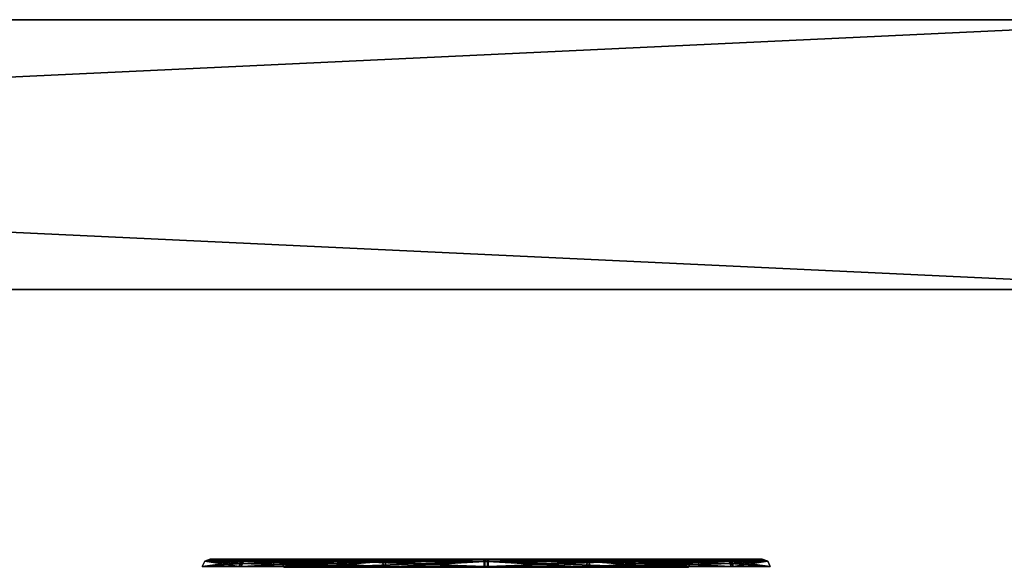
# Model space of a CAD drawing. Header units: millimetres. Extents: x -150 to 150, y -85 to 1149.
# Tile 756 of 1056: x -50.23 to -46.58, y 1014.37 to 1016.4. Entities that reach past the tile are written whole.
import ezdxf

# ---------------------------------------------------------------- set-up
doc = ezdxf.new("R2010")
doc.units = ezdxf.units.MM
doc.header["$LTSCALE"] = 21.359881
for name, color, linetype in [('6053', 7, 'CONTINUOUS'), ('6054', 7, 'CONTINUOUS'), ('6055', 7, 'CONTINUOUS'), ('6056', 7, 'CONTINUOUS'), ('6057', 7, 'CONTINUOUS'), ('6058', 7, 'CONTINUOUS'), ('6059', 7, 'CONTINUOUS'), ('6060', 7, 'CONTINUOUS'), ('6094', 7, 'CONTINUOUS'), ('6095', 7, 'CONTINUOUS'), ('6096', 7, 'CONTINUOUS'), ('6097', 7, 'CONTINUOUS'), ('6098', 7, 'CONTINUOUS'), ('6099', 7, 'CONTINUOUS'), ('6100', 7, 'CONTINUOUS'), ('6101', 7, 'CONTINUOUS'), ('9017', 7, 'CONTINUOUS'), ('9018', 7, 'CONTINUOUS'), ('9019', 7, 'CONTINUOUS')]:
    doc.layers.add(name, color=color, linetype=linetype)

msp = doc.modelspace()

# ---------------------------------------------------------------- linework, layer by layer
at = {"layer": '6053', "linetype": 'CONTINUOUS'}
for points in [[(-49.2588, 1014.3912, 215.9905), (-49.1596, 1014.3912, 216.3705), (-49.25, 1014.37, 215.9905), (-49.2588, 1014.3912, 215.9905)], [(-49.1546, 1014.3912, 215.6118), (-49.2588, 1014.3912, 215.9905), (-49.147, 1014.37, 215.6162), (-49.1546, 1014.3912, 215.6118)], [(-49.147, 1014.37, 215.6162), (-49.2588, 1014.3912, 215.9905), (-49.25, 1014.37, 215.9905), (-49.147, 1014.37, 215.6162)], [(-49.1596, 1014.3912, 216.3705), (-49.154, 1014.3815, 216.3673), (-49.25, 1014.37, 215.9905), (-49.1596, 1014.3912, 216.3705)], [(-48.875, 1014.3912, 215.3359), (-49.1546, 1014.3912, 215.6118), (-48.8707, 1014.37, 215.3435), (-48.875, 1014.3912, 215.3359)], [(-48.8707, 1014.37, 215.3435), (-49.1546, 1014.3912, 215.6118), (-49.147, 1014.37, 215.6162), (-48.8707, 1014.37, 215.3435)], [(-48.4949, 1014.3912, 215.2368), (-48.875, 1014.3912, 215.3359), (-48.495, 1014.37, 215.2456), (-48.4949, 1014.3912, 215.2368)], [(-48.495, 1014.37, 215.2456), (-48.875, 1014.3912, 215.3359), (-48.8707, 1014.37, 215.3435), (-48.495, 1014.37, 215.2456)], [(-48.1207, 1014.37, 215.3485), (-48.4949, 1014.3912, 215.2368), (-48.495, 1014.37, 215.2456), (-48.1207, 1014.37, 215.3485)], [(-48.1162, 1014.3912, 215.341), (-48.4949, 1014.3912, 215.2368), (-48.1207, 1014.37, 215.3485), (-48.1162, 1014.3912, 215.341)], [(-47.848, 1014.37, 215.6249), (-48.1162, 1014.3912, 215.341), (-48.1207, 1014.37, 215.3485), (-47.848, 1014.37, 215.6249)], [(-47.8404, 1014.3912, 215.6205), (-48.1162, 1014.3912, 215.341), (-47.846, 1014.3815, 215.6238), (-47.8404, 1014.3912, 215.6205)], [(-47.846, 1014.3815, 215.6238), (-48.1162, 1014.3912, 215.341), (-47.848, 1014.37, 215.6249), (-47.846, 1014.3815, 215.6238)], [(-49.154, 1014.3815, 216.3673), (-49.152, 1014.37, 216.3662), (-49.25, 1014.37, 215.9905), (-49.154, 1014.3815, 216.3673)]]:
    msp.add_3dface(points, dxfattribs=at)
at = {"layer": '6054', "linetype": 'CONTINUOUS'}
for points in [[(-49.2588, 1014.3912, 215.9905), (-49.1546, 1014.3912, 215.6118), (-49.28, 1014.4, 215.9902), (-49.2588, 1014.3912, 215.9905)], [(-49.1781, 1014.4, 216.381), (-49.2588, 1014.3912, 215.9905), (-49.28, 1014.4, 215.9902), (-49.1781, 1014.4, 216.381)], [(-49.28, 1014.4, 215.9902), (-49.1546, 1014.3912, 215.6118), (-49.1736, 1014.4, 215.6022), (-49.28, 1014.4, 215.9902)], [(-49.2588, 1014.3912, 215.9905), (-49.1781, 1014.4, 216.381), (-49.1681, 1014.3977, 216.3753), (-49.2588, 1014.3912, 215.9905)], [(-49.1596, 1014.3912, 216.3705), (-49.2588, 1014.3912, 215.9905), (-49.1681, 1014.3977, 216.3753), (-49.1596, 1014.3912, 216.3705)], [(-49.1736, 1014.4, 215.6022), (-49.1546, 1014.3912, 215.6118), (-48.8866, 1014.4, 215.3181), (-49.1736, 1014.4, 215.6022)], [(-49.1546, 1014.3912, 215.6118), (-48.875, 1014.3912, 215.3359), (-48.8866, 1014.4, 215.3181), (-49.1546, 1014.3912, 215.6118)], [(-48.8866, 1014.4, 215.3181), (-48.875, 1014.3912, 215.3359), (-48.4969, 1014.4, 215.2155), (-48.8866, 1014.4, 215.3181)], [(-48.875, 1014.3912, 215.3359), (-48.4949, 1014.3912, 215.2368), (-48.4969, 1014.4, 215.2155), (-48.875, 1014.3912, 215.3359)], [(-48.4969, 1014.4, 215.2155), (-48.4949, 1014.3912, 215.2368), (-48.1076, 1014.4, 215.3214), (-48.4969, 1014.4, 215.2155)], [(-48.4949, 1014.3912, 215.2368), (-48.1162, 1014.3912, 215.341), (-48.1076, 1014.4, 215.3214), (-48.4949, 1014.3912, 215.2368)], [(-48.1162, 1014.3912, 215.341), (-47.8404, 1014.3912, 215.6205), (-47.9455, 1014.4, 215.4469), (-48.1162, 1014.3912, 215.341)], [(-48.1076, 1014.4, 215.3214), (-48.1162, 1014.3912, 215.341), (-47.9455, 1014.4, 215.4469), (-48.1076, 1014.4, 215.3214)], [(-47.9455, 1014.4, 215.4469), (-47.8404, 1014.3912, 215.6205), (-47.8319, 1014.3977, 215.6157), (-47.9455, 1014.4, 215.4469)], [(-47.8219, 1014.4, 215.6101), (-47.9455, 1014.4, 215.4469), (-47.8319, 1014.3977, 215.6157), (-47.8219, 1014.4, 215.6101)]]:
    msp.add_3dface(points, dxfattribs=at)
at = {"layer": '6055', "linetype": 'CONTINUOUS'}
for points in [[(-49.154, 1014.3815, 216.3673), (-49.1596, 1014.3912, 216.3705), (-48.8838, 1014.3912, 216.6501), (-49.154, 1014.3815, 216.3673)], [(-49.152, 1014.37, 216.3662), (-49.154, 1014.3815, 216.3673), (-48.8838, 1014.3912, 216.6501), (-49.152, 1014.37, 216.3662)], [(-49.152, 1014.37, 216.3662), (-48.8838, 1014.3912, 216.6501), (-48.8793, 1014.37, 216.6425), (-49.152, 1014.37, 216.3662)], [(-48.8838, 1014.3912, 216.6501), (-48.5051, 1014.3912, 216.7543), (-48.8793, 1014.37, 216.6425), (-48.8838, 1014.3912, 216.6501)], [(-48.8793, 1014.37, 216.6425), (-48.5051, 1014.3912, 216.7543), (-48.505, 1014.37, 216.7455), (-48.8793, 1014.37, 216.6425)], [(-48.5051, 1014.3912, 216.7543), (-48.125, 1014.3912, 216.6552), (-48.505, 1014.37, 216.7455), (-48.5051, 1014.3912, 216.7543)], [(-48.505, 1014.37, 216.7455), (-48.125, 1014.3912, 216.6552), (-48.1293, 1014.37, 216.6475), (-48.505, 1014.37, 216.7455)], [(-48.125, 1014.3912, 216.6552), (-47.8454, 1014.3912, 216.3793), (-48.1293, 1014.37, 216.6475), (-48.125, 1014.3912, 216.6552)], [(-48.1293, 1014.37, 216.6475), (-47.8454, 1014.3912, 216.3793), (-47.853, 1014.37, 216.3749), (-48.1293, 1014.37, 216.6475)], [(-47.8454, 1014.3912, 216.3793), (-47.7412, 1014.3912, 216.0006), (-47.853, 1014.37, 216.3749), (-47.8454, 1014.3912, 216.3793)], [(-47.853, 1014.37, 216.3749), (-47.7412, 1014.3912, 216.0006), (-47.75, 1014.37, 216.0005), (-47.853, 1014.37, 216.3749)], [(-47.8404, 1014.3912, 215.6205), (-47.846, 1014.3815, 215.6238), (-47.75, 1014.37, 216.0005), (-47.8404, 1014.3912, 215.6205)], [(-47.7412, 1014.3912, 216.0006), (-47.8404, 1014.3912, 215.6205), (-47.75, 1014.37, 216.0005), (-47.7412, 1014.3912, 216.0006)], [(-47.846, 1014.3815, 215.6238), (-47.848, 1014.37, 215.6249), (-47.75, 1014.37, 216.0005), (-47.846, 1014.3815, 215.6238)]]:
    msp.add_3dface(points, dxfattribs=at)
at = {"layer": '6056', "linetype": 'CONTINUOUS'}
for points in [[(-49.1681, 1014.3977, 216.3753), (-49.1781, 1014.4, 216.381), (-49.0545, 1014.4, 216.5441), (-49.1681, 1014.3977, 216.3753)], [(-49.1596, 1014.3912, 216.3705), (-49.1681, 1014.3977, 216.3753), (-49.0545, 1014.4, 216.5441), (-49.1596, 1014.3912, 216.3705)], [(-48.8838, 1014.3912, 216.6501), (-49.1596, 1014.3912, 216.3705), (-49.0545, 1014.4, 216.5441), (-48.8838, 1014.3912, 216.6501)], [(-48.8924, 1014.4, 216.6697), (-48.8838, 1014.3912, 216.6501), (-49.0545, 1014.4, 216.5441), (-48.8924, 1014.4, 216.6697)], [(-48.5051, 1014.3912, 216.7543), (-48.8838, 1014.3912, 216.6501), (-48.8924, 1014.4, 216.6697), (-48.5051, 1014.3912, 216.7543)], [(-48.5031, 1014.4, 216.7755), (-48.5051, 1014.3912, 216.7543), (-48.8924, 1014.4, 216.6697), (-48.5031, 1014.4, 216.7755)], [(-48.125, 1014.3912, 216.6552), (-48.5051, 1014.3912, 216.7543), (-48.5031, 1014.4, 216.7755), (-48.125, 1014.3912, 216.6552)], [(-48.1134, 1014.4, 216.673), (-48.125, 1014.3912, 216.6552), (-48.5031, 1014.4, 216.7755), (-48.1134, 1014.4, 216.673)], [(-47.8454, 1014.3912, 216.3793), (-48.125, 1014.3912, 216.6552), (-48.1134, 1014.4, 216.673), (-47.8454, 1014.3912, 216.3793)], [(-47.8264, 1014.4, 216.3888), (-47.8454, 1014.3912, 216.3793), (-48.1134, 1014.4, 216.673), (-47.8264, 1014.4, 216.3888)], [(-47.7412, 1014.3912, 216.0006), (-47.8454, 1014.3912, 216.3793), (-47.72, 1014.4, 216.0009), (-47.7412, 1014.3912, 216.0006)], [(-47.72, 1014.4, 216.0009), (-47.8454, 1014.3912, 216.3793), (-47.8264, 1014.4, 216.3888), (-47.72, 1014.4, 216.0009)], [(-47.8319, 1014.3977, 215.6157), (-47.8404, 1014.3912, 215.6205), (-47.7412, 1014.3912, 216.0006), (-47.8319, 1014.3977, 215.6157)], [(-47.8219, 1014.4, 215.6101), (-47.8319, 1014.3977, 215.6157), (-47.7412, 1014.3912, 216.0006), (-47.8219, 1014.4, 215.6101)], [(-47.8219, 1014.4, 215.6101), (-47.7412, 1014.3912, 216.0006), (-47.72, 1014.4, 216.0009), (-47.8219, 1014.4, 215.6101)]]:
    msp.add_3dface(points, dxfattribs=at)
at = {"layer": '6057', "linetype": 'CONTINUOUS'}
for points in [[(-49.5431, 1014.3923, 215.9886), (-49.3998, 1014.3923, 215.468), (-49.5529, 1014.3733, 215.9885), (-49.5431, 1014.3923, 215.9886)], [(-49.5529, 1014.3733, 215.9885), (-49.3998, 1014.3923, 215.468), (-49.4083, 1014.3733, 215.463), (-49.5529, 1014.3733, 215.9885)], [(-49.4153, 1014.3733, 216.5159), (-49.5431, 1014.3923, 215.9886), (-49.5529, 1014.3733, 215.9885), (-49.4153, 1014.3733, 216.5159)], [(-49.4068, 1014.3923, 216.511), (-49.5431, 1014.3923, 215.9886), (-49.4126, 1014.3837, 216.5143), (-49.4068, 1014.3923, 216.511)], [(-49.4126, 1014.3837, 216.5143), (-49.5431, 1014.3923, 215.9886), (-49.4153, 1014.3733, 216.5159), (-49.4126, 1014.3837, 216.5143)], [(-49.3998, 1014.3923, 215.468), (-49.0155, 1014.3923, 215.0887), (-49.4083, 1014.3733, 215.463), (-49.3998, 1014.3923, 215.468)], [(-49.4083, 1014.3733, 215.463), (-49.0155, 1014.3923, 215.0887), (-49.0203, 1014.3733, 215.0802), (-49.4083, 1014.3733, 215.463)], [(-49.0155, 1014.3923, 215.0887), (-48.493, 1014.3923, 214.9525), (-49.0203, 1014.3733, 215.0802), (-49.0155, 1014.3923, 215.0887)], [(-49.0203, 1014.3733, 215.0802), (-48.493, 1014.3923, 214.9525), (-48.493, 1014.3733, 214.9427), (-49.0203, 1014.3733, 215.0802)], [(-48.493, 1014.3923, 214.9525), (-47.9724, 1014.3923, 215.0957), (-48.493, 1014.3733, 214.9427), (-48.493, 1014.3923, 214.9525)], [(-48.493, 1014.3733, 214.9427), (-47.9724, 1014.3923, 215.0957), (-47.9675, 1014.3733, 215.0872), (-48.493, 1014.3733, 214.9427)], [(-47.9724, 1014.3923, 215.0957), (-47.5932, 1014.3923, 215.48), (-47.9675, 1014.3733, 215.0872), (-47.9724, 1014.3923, 215.0957)], [(-47.5932, 1014.3923, 215.48), (-47.5874, 1014.3837, 215.4767), (-47.9675, 1014.3733, 215.0872), (-47.5932, 1014.3923, 215.48)], [(-47.5874, 1014.3837, 215.4767), (-47.5847, 1014.3733, 215.4752), (-47.9675, 1014.3733, 215.0872), (-47.5874, 1014.3837, 215.4767)]]:
    msp.add_3dface(points, dxfattribs=at)
at = {"layer": '6058', "linetype": 'CONTINUOUS'}
for points in [[(-49.3998, 1014.3923, 215.468), (-49.5431, 1014.3923, 215.9886), (-49.523, 1014.4, 215.9853), (-49.3998, 1014.3923, 215.468)], [(-49.5431, 1014.3923, 215.9886), (-49.4068, 1014.3923, 216.511), (-49.4903, 1014.4, 216.2522), (-49.5431, 1014.3923, 215.9886)], [(-49.523, 1014.4, 215.9853), (-49.5431, 1014.3923, 215.9886), (-49.4903, 1014.4, 216.2522), (-49.523, 1014.4, 215.9853)], [(-49.3812, 1014.4, 215.4757), (-49.3998, 1014.3923, 215.468), (-49.523, 1014.4, 215.9853), (-49.3812, 1014.4, 215.4757)], [(-49.4903, 1014.4, 216.2522), (-49.4068, 1014.3923, 216.511), (-49.3987, 1014.398, 216.5064), (-49.4903, 1014.4, 216.2522)], [(-49.3894, 1014.4, 216.5011), (-49.4903, 1014.4, 216.2522), (-49.3987, 1014.398, 216.5064), (-49.3894, 1014.4, 216.5011)], [(-49.0155, 1014.3923, 215.0887), (-49.3998, 1014.3923, 215.468), (-49.3812, 1014.4, 215.4757), (-49.0155, 1014.3923, 215.0887)], [(-49.0049, 1014.4, 215.1058), (-49.0155, 1014.3923, 215.0887), (-49.3812, 1014.4, 215.4757), (-49.0049, 1014.4, 215.1058)], [(-48.493, 1014.3923, 214.9525), (-49.0155, 1014.3923, 215.0887), (-49.0049, 1014.4, 215.1058), (-48.493, 1014.3923, 214.9525)], [(-48.4929, 1014.4, 214.9725), (-48.493, 1014.3923, 214.9525), (-49.0049, 1014.4, 215.1058), (-48.4929, 1014.4, 214.9725)], [(-47.9724, 1014.3923, 215.0957), (-48.493, 1014.3923, 214.9525), (-47.9831, 1014.4, 215.1126), (-47.9724, 1014.3923, 215.0957)], [(-47.9831, 1014.4, 215.1126), (-48.493, 1014.3923, 214.9525), (-48.4929, 1014.4, 214.9725), (-47.9831, 1014.4, 215.1126)], [(-47.6106, 1014.4, 215.4899), (-47.9724, 1014.3923, 215.0957), (-47.9831, 1014.4, 215.1126), (-47.6106, 1014.4, 215.4899)], [(-47.9724, 1014.3923, 215.0957), (-47.6106, 1014.4, 215.4899), (-47.6013, 1014.398, 215.4846), (-47.9724, 1014.3923, 215.0957)], [(-47.5932, 1014.3923, 215.48), (-47.9724, 1014.3923, 215.0957), (-47.6013, 1014.398, 215.4846), (-47.5932, 1014.3923, 215.48)]]:
    msp.add_3dface(points, dxfattribs=at)
at = {"layer": '6059', "linetype": 'CONTINUOUS'}
for points in [[(-49.4068, 1014.3923, 216.511), (-49.4126, 1014.3837, 216.5143), (-49.0325, 1014.3733, 216.9038), (-49.4068, 1014.3923, 216.511)], [(-49.0276, 1014.3923, 216.8954), (-49.4068, 1014.3923, 216.511), (-49.0325, 1014.3733, 216.9038), (-49.0276, 1014.3923, 216.8954)], [(-48.507, 1014.3733, 217.0484), (-49.0276, 1014.3923, 216.8954), (-49.0325, 1014.3733, 216.9038), (-48.507, 1014.3733, 217.0484)], [(-48.507, 1014.3923, 217.0386), (-49.0276, 1014.3923, 216.8954), (-48.507, 1014.3733, 217.0484), (-48.507, 1014.3923, 217.0386)], [(-47.9845, 1014.3923, 216.9023), (-48.507, 1014.3923, 217.0386), (-47.9797, 1014.3733, 216.9109), (-47.9845, 1014.3923, 216.9023)], [(-47.9797, 1014.3733, 216.9109), (-48.507, 1014.3923, 217.0386), (-48.507, 1014.3733, 217.0484), (-47.9797, 1014.3733, 216.9109)], [(-47.6002, 1014.3923, 216.5231), (-47.9845, 1014.3923, 216.9023), (-47.5917, 1014.3733, 216.5281), (-47.6002, 1014.3923, 216.5231)], [(-47.5917, 1014.3733, 216.5281), (-47.9845, 1014.3923, 216.9023), (-47.9797, 1014.3733, 216.9109), (-47.5917, 1014.3733, 216.5281)], [(-47.4569, 1014.3923, 216.0025), (-47.6002, 1014.3923, 216.5231), (-47.4471, 1014.3733, 216.0026), (-47.4569, 1014.3923, 216.0025)], [(-47.4471, 1014.3733, 216.0026), (-47.6002, 1014.3923, 216.5231), (-47.5917, 1014.3733, 216.5281), (-47.4471, 1014.3733, 216.0026)], [(-47.5874, 1014.3837, 215.4767), (-47.5932, 1014.3923, 215.48), (-47.4569, 1014.3923, 216.0025), (-47.5874, 1014.3837, 215.4767)], [(-47.5847, 1014.3733, 215.4752), (-47.5874, 1014.3837, 215.4767), (-47.4569, 1014.3923, 216.0025), (-47.5847, 1014.3733, 215.4752)], [(-47.5847, 1014.3733, 215.4752), (-47.4569, 1014.3923, 216.0025), (-47.4471, 1014.3733, 216.0026), (-47.5847, 1014.3733, 215.4752)], [(-49.4126, 1014.3837, 216.5143), (-49.4153, 1014.3733, 216.5159), (-49.0325, 1014.3733, 216.9038), (-49.4126, 1014.3837, 216.5143)]]:
    msp.add_3dface(points, dxfattribs=at)
at = {"layer": '6060', "linetype": 'CONTINUOUS'}
for points in [[(-49.3987, 1014.398, 216.5064), (-49.4068, 1014.3923, 216.511), (-49.0276, 1014.3923, 216.8954), (-49.3987, 1014.398, 216.5064)], [(-49.3894, 1014.4, 216.5011), (-49.3987, 1014.398, 216.5064), (-49.0276, 1014.3923, 216.8954), (-49.3894, 1014.4, 216.5011)], [(-49.3894, 1014.4, 216.5011), (-49.0276, 1014.3923, 216.8954), (-49.0169, 1014.4, 216.8784), (-49.3894, 1014.4, 216.5011)], [(-49.0276, 1014.3923, 216.8954), (-48.507, 1014.3923, 217.0386), (-49.0169, 1014.4, 216.8784), (-49.0276, 1014.3923, 216.8954)], [(-49.0169, 1014.4, 216.8784), (-48.507, 1014.3923, 217.0386), (-48.5071, 1014.4, 217.0186), (-49.0169, 1014.4, 216.8784)], [(-48.5071, 1014.4, 217.0186), (-48.507, 1014.3923, 217.0386), (-47.9951, 1014.4, 216.8853), (-48.5071, 1014.4, 217.0186)], [(-48.507, 1014.3923, 217.0386), (-47.9845, 1014.3923, 216.9023), (-47.9951, 1014.4, 216.8853), (-48.507, 1014.3923, 217.0386)], [(-47.9951, 1014.4, 216.8853), (-47.9845, 1014.3923, 216.9023), (-47.6188, 1014.4, 216.5153), (-47.9951, 1014.4, 216.8853)], [(-47.9845, 1014.3923, 216.9023), (-47.6002, 1014.3923, 216.5231), (-47.6188, 1014.4, 216.5153), (-47.9845, 1014.3923, 216.9023)], [(-47.6188, 1014.4, 216.5153), (-47.6002, 1014.3923, 216.5231), (-47.477, 1014.4, 216.0057), (-47.6188, 1014.4, 216.5153)], [(-47.6013, 1014.398, 215.4846), (-47.6106, 1014.4, 215.4899), (-47.5097, 1014.4, 215.7388), (-47.6013, 1014.398, 215.4846)], [(-47.5932, 1014.3923, 215.48), (-47.6013, 1014.398, 215.4846), (-47.5097, 1014.4, 215.7388), (-47.5932, 1014.3923, 215.48)], [(-47.6002, 1014.3923, 216.5231), (-47.4569, 1014.3923, 216.0025), (-47.477, 1014.4, 216.0057), (-47.6002, 1014.3923, 216.5231)], [(-47.4569, 1014.3923, 216.0025), (-47.5932, 1014.3923, 215.48), (-47.5097, 1014.4, 215.7388), (-47.4569, 1014.3923, 216.0025)], [(-47.477, 1014.4, 216.0057), (-47.4569, 1014.3923, 216.0025), (-47.5097, 1014.4, 215.7388), (-47.477, 1014.4, 216.0057)]]:
    msp.add_3dface(points, dxfattribs=at)
at = {"layer": '6094', "linetype": 'CONTINUOUS'}
for points in [[(-49.2588, 1014.3912, 383.9994), (-49.1596, 1014.3912, 384.3795), (-49.25, 1014.37, 383.9995), (-49.2588, 1014.3912, 383.9994)], [(-49.1546, 1014.3912, 383.6207), (-49.2588, 1014.3912, 383.9994), (-49.149, 1014.3815, 383.624), (-49.1546, 1014.3912, 383.6207)], [(-49.149, 1014.3815, 383.624), (-49.2588, 1014.3912, 383.9994), (-49.147, 1014.37, 383.6251), (-49.149, 1014.3815, 383.624)], [(-49.147, 1014.37, 383.6251), (-49.2588, 1014.3912, 383.9994), (-49.25, 1014.37, 383.9995), (-49.147, 1014.37, 383.6251)], [(-49.25, 1014.37, 383.9995), (-49.1596, 1014.3912, 384.3795), (-49.152, 1014.37, 384.3751), (-49.25, 1014.37, 383.9995)], [(-49.1596, 1014.3912, 384.3795), (-48.8838, 1014.3912, 384.659), (-49.152, 1014.37, 384.3751), (-49.1596, 1014.3912, 384.3795)], [(-49.152, 1014.37, 384.3751), (-48.8838, 1014.3912, 384.659), (-48.8793, 1014.37, 384.6515), (-49.152, 1014.37, 384.3751)], [(-48.8838, 1014.3912, 384.659), (-48.5051, 1014.3912, 384.7632), (-48.8793, 1014.37, 384.6515), (-48.8838, 1014.3912, 384.659)], [(-48.8793, 1014.37, 384.6515), (-48.5051, 1014.3912, 384.7632), (-48.505, 1014.37, 384.7544), (-48.8793, 1014.37, 384.6515)], [(-48.5051, 1014.3912, 384.7632), (-48.125, 1014.3912, 384.6641), (-48.505, 1014.37, 384.7544), (-48.5051, 1014.3912, 384.7632)], [(-48.505, 1014.37, 384.7544), (-48.125, 1014.3912, 384.6641), (-48.1293, 1014.37, 384.6565), (-48.505, 1014.37, 384.7544)], [(-47.8454, 1014.3912, 384.3882), (-47.851, 1014.3815, 384.385), (-48.1293, 1014.37, 384.6565), (-47.8454, 1014.3912, 384.3882)], [(-48.125, 1014.3912, 384.6641), (-47.8454, 1014.3912, 384.3882), (-48.1293, 1014.37, 384.6565), (-48.125, 1014.3912, 384.6641)], [(-47.851, 1014.3815, 384.385), (-47.853, 1014.37, 384.3838), (-48.1293, 1014.37, 384.6565), (-47.851, 1014.3815, 384.385)]]:
    msp.add_3dface(points, dxfattribs=at)
at = {"layer": '6095', "linetype": 'CONTINUOUS'}
for points in [[(-49.1596, 1014.3912, 384.3795), (-49.2588, 1014.3912, 383.9994), (-49.28, 1014.4, 384.0017), (-49.1596, 1014.3912, 384.3795)], [(-49.1771, 1014.4, 384.3917), (-49.1596, 1014.3912, 384.3795), (-49.28, 1014.4, 384.0017), (-49.1771, 1014.4, 384.3917)], [(-49.28, 1014.4, 384.0017), (-49.2588, 1014.3912, 383.9994), (-49.2523, 1014.4, 383.7986), (-49.28, 1014.4, 384.0017)], [(-49.2588, 1014.3912, 383.9994), (-49.1546, 1014.3912, 383.6207), (-49.2523, 1014.4, 383.7986), (-49.2588, 1014.3912, 383.9994)], [(-49.2523, 1014.4, 383.7986), (-49.1546, 1014.3912, 383.6207), (-49.163, 1014.3977, 383.6158), (-49.2523, 1014.4, 383.7986)], [(-49.1729, 1014.4, 383.61), (-49.2523, 1014.4, 383.7986), (-49.163, 1014.3977, 383.6158), (-49.1729, 1014.4, 383.61)], [(-48.8838, 1014.3912, 384.659), (-49.1596, 1014.3912, 384.3795), (-49.1771, 1014.4, 384.3917), (-48.8838, 1014.3912, 384.659)], [(-48.8934, 1014.4, 384.678), (-48.8838, 1014.3912, 384.659), (-49.1771, 1014.4, 384.3917), (-48.8934, 1014.4, 384.678)], [(-48.5051, 1014.3912, 384.7632), (-48.8838, 1014.3912, 384.659), (-48.8934, 1014.4, 384.678), (-48.5051, 1014.3912, 384.7632)], [(-48.5038, 1014.4, 384.7845), (-48.5051, 1014.3912, 384.7632), (-48.8934, 1014.4, 384.678), (-48.5038, 1014.4, 384.7845)], [(-48.125, 1014.3912, 384.6641), (-48.5051, 1014.3912, 384.7632), (-48.1147, 1014.4, 384.6826), (-48.125, 1014.3912, 384.6641)], [(-48.1147, 1014.4, 384.6826), (-48.5051, 1014.3912, 384.7632), (-48.5038, 1014.4, 384.7845), (-48.1147, 1014.4, 384.6826)], [(-47.8271, 1014.4, 384.399), (-48.125, 1014.3912, 384.6641), (-48.1147, 1014.4, 384.6826), (-47.8271, 1014.4, 384.399)], [(-48.125, 1014.3912, 384.6641), (-47.8271, 1014.4, 384.399), (-47.837, 1014.3977, 384.3932), (-48.125, 1014.3912, 384.6641)], [(-47.8454, 1014.3912, 384.3882), (-48.125, 1014.3912, 384.6641), (-47.837, 1014.3977, 384.3932), (-47.8454, 1014.3912, 384.3882)]]:
    msp.add_3dface(points, dxfattribs=at)
at = {"layer": '6096', "linetype": 'CONTINUOUS'}
for points in [[(-49.1546, 1014.3912, 383.6207), (-49.149, 1014.3815, 383.624), (-48.8707, 1014.37, 383.3525), (-49.1546, 1014.3912, 383.6207)], [(-48.875, 1014.3912, 383.3448), (-49.1546, 1014.3912, 383.6207), (-48.8707, 1014.37, 383.3525), (-48.875, 1014.3912, 383.3448)], [(-48.4949, 1014.3912, 383.2457), (-48.875, 1014.3912, 383.3448), (-48.495, 1014.37, 383.2545), (-48.4949, 1014.3912, 383.2457)], [(-48.495, 1014.37, 383.2545), (-48.875, 1014.3912, 383.3448), (-48.8707, 1014.37, 383.3525), (-48.495, 1014.37, 383.2545)], [(-48.1207, 1014.37, 383.3575), (-48.4949, 1014.3912, 383.2457), (-48.495, 1014.37, 383.2545), (-48.1207, 1014.37, 383.3575)], [(-48.1162, 1014.3912, 383.3499), (-48.4949, 1014.3912, 383.2457), (-48.1207, 1014.37, 383.3575), (-48.1162, 1014.3912, 383.3499)], [(-47.848, 1014.37, 383.6338), (-48.1162, 1014.3912, 383.3499), (-48.1207, 1014.37, 383.3575), (-47.848, 1014.37, 383.6338)], [(-47.8404, 1014.3912, 383.6295), (-48.1162, 1014.3912, 383.3499), (-47.848, 1014.37, 383.6338), (-47.8404, 1014.3912, 383.6295)], [(-47.853, 1014.37, 384.3838), (-47.851, 1014.3815, 384.385), (-47.7412, 1014.3912, 384.0095), (-47.853, 1014.37, 384.3838)], [(-47.853, 1014.37, 384.3838), (-47.7412, 1014.3912, 384.0095), (-47.75, 1014.37, 384.0095), (-47.853, 1014.37, 384.3838)], [(-47.851, 1014.3815, 384.385), (-47.8454, 1014.3912, 384.3882), (-47.7412, 1014.3912, 384.0095), (-47.851, 1014.3815, 384.385)], [(-47.75, 1014.37, 384.0095), (-47.8404, 1014.3912, 383.6295), (-47.848, 1014.37, 383.6338), (-47.75, 1014.37, 384.0095)], [(-47.7412, 1014.3912, 384.0095), (-47.8404, 1014.3912, 383.6295), (-47.75, 1014.37, 384.0095), (-47.7412, 1014.3912, 384.0095)], [(-49.149, 1014.3815, 383.624), (-49.147, 1014.37, 383.6251), (-48.8707, 1014.37, 383.3525), (-49.149, 1014.3815, 383.624)]]:
    msp.add_3dface(points, dxfattribs=at)
at = {"layer": '6097', "linetype": 'CONTINUOUS'}
for points in [[(-49.1729, 1014.4, 383.61), (-49.163, 1014.3977, 383.6158), (-48.875, 1014.3912, 383.3448), (-49.1729, 1014.4, 383.61)], [(-49.1729, 1014.4, 383.61), (-48.875, 1014.3912, 383.3448), (-48.8853, 1014.4, 383.3263), (-49.1729, 1014.4, 383.61)], [(-49.163, 1014.3977, 383.6158), (-49.1546, 1014.3912, 383.6207), (-48.875, 1014.3912, 383.3448), (-49.163, 1014.3977, 383.6158)], [(-48.875, 1014.3912, 383.3448), (-48.4949, 1014.3912, 383.2457), (-48.8853, 1014.4, 383.3263), (-48.875, 1014.3912, 383.3448)], [(-48.8853, 1014.4, 383.3263), (-48.4949, 1014.3912, 383.2457), (-48.4962, 1014.4, 383.2245), (-48.8853, 1014.4, 383.3263)], [(-48.4962, 1014.4, 383.2245), (-48.4949, 1014.3912, 383.2457), (-48.1066, 1014.4, 383.3309), (-48.4962, 1014.4, 383.2245)], [(-48.4949, 1014.3912, 383.2457), (-48.1162, 1014.3912, 383.3499), (-48.1066, 1014.4, 383.3309), (-48.4949, 1014.3912, 383.2457)], [(-48.1162, 1014.3912, 383.3499), (-47.8404, 1014.3912, 383.6295), (-47.8229, 1014.4, 383.6172), (-48.1162, 1014.3912, 383.3499)], [(-48.1066, 1014.4, 383.3309), (-48.1162, 1014.3912, 383.3499), (-47.8229, 1014.4, 383.6172), (-48.1066, 1014.4, 383.3309)], [(-47.8454, 1014.3912, 384.3882), (-47.837, 1014.3977, 384.3932), (-47.7477, 1014.4, 384.2104), (-47.8454, 1014.3912, 384.3882)], [(-47.7412, 1014.3912, 384.0095), (-47.8454, 1014.3912, 384.3882), (-47.7477, 1014.4, 384.2104), (-47.7412, 1014.3912, 384.0095)], [(-47.8404, 1014.3912, 383.6295), (-47.7412, 1014.3912, 384.0095), (-47.72, 1014.4, 384.0072), (-47.8404, 1014.3912, 383.6295)], [(-47.8229, 1014.4, 383.6172), (-47.8404, 1014.3912, 383.6295), (-47.72, 1014.4, 384.0072), (-47.8229, 1014.4, 383.6172)], [(-47.837, 1014.3977, 384.3932), (-47.8271, 1014.4, 384.399), (-47.7477, 1014.4, 384.2104), (-47.837, 1014.3977, 384.3932)], [(-47.72, 1014.4, 384.0072), (-47.7412, 1014.3912, 384.0095), (-47.7477, 1014.4, 384.2104), (-47.72, 1014.4, 384.0072)]]:
    msp.add_3dface(points, dxfattribs=at)
at = {"layer": '6098', "linetype": 'CONTINUOUS'}
for points in [[(-49.3998, 1014.3923, 383.4769), (-49.4056, 1014.3837, 383.4735), (-49.5529, 1014.3733, 383.9974), (-49.3998, 1014.3923, 383.4769)], [(-49.5431, 1014.3923, 383.9975), (-49.3998, 1014.3923, 383.4769), (-49.5529, 1014.3733, 383.9974), (-49.5431, 1014.3923, 383.9975)], [(-49.4153, 1014.3733, 384.5248), (-49.5431, 1014.3923, 383.9975), (-49.5529, 1014.3733, 383.9974), (-49.4153, 1014.3733, 384.5248)], [(-49.4068, 1014.3923, 384.52), (-49.5431, 1014.3923, 383.9975), (-49.4153, 1014.3733, 384.5248), (-49.4068, 1014.3923, 384.52)], [(-49.0325, 1014.3733, 384.9128), (-49.4068, 1014.3923, 384.52), (-49.4153, 1014.3733, 384.5248), (-49.0325, 1014.3733, 384.9128)], [(-49.0276, 1014.3923, 384.9043), (-49.4068, 1014.3923, 384.52), (-49.0325, 1014.3733, 384.9128), (-49.0276, 1014.3923, 384.9043)], [(-48.507, 1014.3733, 385.0573), (-49.0276, 1014.3923, 384.9043), (-49.0325, 1014.3733, 384.9128), (-48.507, 1014.3733, 385.0573)], [(-48.507, 1014.3923, 385.0475), (-49.0276, 1014.3923, 384.9043), (-48.507, 1014.3733, 385.0573), (-48.507, 1014.3923, 385.0475)], [(-47.9845, 1014.3923, 384.9113), (-48.507, 1014.3923, 385.0475), (-47.9797, 1014.3733, 384.9198), (-47.9845, 1014.3923, 384.9113)], [(-47.9797, 1014.3733, 384.9198), (-48.507, 1014.3923, 385.0475), (-48.507, 1014.3733, 385.0573), (-47.9797, 1014.3733, 384.9198)], [(-47.6002, 1014.3923, 384.532), (-47.9845, 1014.3923, 384.9113), (-47.5944, 1014.3837, 384.5354), (-47.6002, 1014.3923, 384.532)], [(-47.5944, 1014.3837, 384.5354), (-47.9845, 1014.3923, 384.9113), (-47.5917, 1014.3733, 384.537), (-47.5944, 1014.3837, 384.5354)], [(-47.5917, 1014.3733, 384.537), (-47.9845, 1014.3923, 384.9113), (-47.9797, 1014.3733, 384.9198), (-47.5917, 1014.3733, 384.537)], [(-49.4056, 1014.3837, 383.4735), (-49.4083, 1014.3733, 383.4719), (-49.5529, 1014.3733, 383.9974), (-49.4056, 1014.3837, 383.4735)]]:
    msp.add_3dface(points, dxfattribs=at)
at = {"layer": '6099', "linetype": 'CONTINUOUS'}
for points in [[(-49.5431, 1014.3923, 383.9975), (-49.4068, 1014.3923, 384.52), (-49.523, 1014.4, 383.9983), (-49.5431, 1014.3923, 383.9975)], [(-49.3826, 1014.4, 383.487), (-49.5431, 1014.3923, 383.9975), (-49.523, 1014.4, 383.9983), (-49.3826, 1014.4, 383.487)], [(-49.5431, 1014.3923, 383.9975), (-49.3826, 1014.4, 383.487), (-49.3918, 1014.398, 383.4816), (-49.5431, 1014.3923, 383.9975)], [(-49.3998, 1014.3923, 383.4769), (-49.5431, 1014.3923, 383.9975), (-49.3918, 1014.398, 383.4816), (-49.3998, 1014.3923, 383.4769)], [(-49.523, 1014.4, 383.9983), (-49.4068, 1014.3923, 384.52), (-49.3895, 1014.4, 384.5099), (-49.523, 1014.4, 383.9983)], [(-49.4068, 1014.3923, 384.52), (-49.0276, 1014.3923, 384.9043), (-49.0181, 1014.4, 384.8866), (-49.4068, 1014.3923, 384.52)], [(-49.3895, 1014.4, 384.5099), (-49.4068, 1014.3923, 384.52), (-49.0181, 1014.4, 384.8866), (-49.3895, 1014.4, 384.5099)], [(-49.0276, 1014.3923, 384.9043), (-48.507, 1014.3923, 385.0475), (-48.5096, 1014.4, 385.0275), (-49.0276, 1014.3923, 384.9043)], [(-49.0181, 1014.4, 384.8866), (-49.0276, 1014.3923, 384.9043), (-48.5096, 1014.4, 385.0275), (-49.0181, 1014.4, 384.8866)], [(-48.5096, 1014.4, 385.0275), (-48.507, 1014.3923, 385.0475), (-47.9973, 1014.4, 384.8955), (-48.5096, 1014.4, 385.0275)], [(-48.507, 1014.3923, 385.0475), (-47.9845, 1014.3923, 384.9113), (-47.9973, 1014.4, 384.8955), (-48.507, 1014.3923, 385.0475)], [(-47.9973, 1014.4, 384.8955), (-47.9845, 1014.3923, 384.9113), (-47.7825, 1014.4, 384.7338), (-47.9973, 1014.4, 384.8955)], [(-47.9845, 1014.3923, 384.9113), (-47.6002, 1014.3923, 384.532), (-47.7825, 1014.4, 384.7338), (-47.9845, 1014.3923, 384.9113)], [(-47.7825, 1014.4, 384.7338), (-47.6002, 1014.3923, 384.532), (-47.6082, 1014.398, 384.5273), (-47.7825, 1014.4, 384.7338)], [(-47.6174, 1014.4, 384.5219), (-47.7825, 1014.4, 384.7338), (-47.6082, 1014.398, 384.5273), (-47.6174, 1014.4, 384.5219)]]:
    msp.add_3dface(points, dxfattribs=at)
at = {"layer": '6100', "linetype": 'CONTINUOUS'}
for points in [[(-49.4083, 1014.3733, 383.4719), (-49.4056, 1014.3837, 383.4735), (-49.0155, 1014.3923, 383.0977), (-49.4083, 1014.3733, 383.4719)], [(-49.4083, 1014.3733, 383.4719), (-49.0155, 1014.3923, 383.0977), (-49.0203, 1014.3733, 383.0891), (-49.4083, 1014.3733, 383.4719)], [(-49.4056, 1014.3837, 383.4735), (-49.3998, 1014.3923, 383.4769), (-49.0155, 1014.3923, 383.0977), (-49.4056, 1014.3837, 383.4735)], [(-49.0155, 1014.3923, 383.0977), (-48.493, 1014.3923, 382.9614), (-49.0203, 1014.3733, 383.0891), (-49.0155, 1014.3923, 383.0977)], [(-49.0203, 1014.3733, 383.0891), (-48.493, 1014.3923, 382.9614), (-48.493, 1014.3733, 382.9516), (-49.0203, 1014.3733, 383.0891)], [(-48.493, 1014.3923, 382.9614), (-47.9724, 1014.3923, 383.1046), (-48.493, 1014.3733, 382.9516), (-48.493, 1014.3923, 382.9614)], [(-48.493, 1014.3733, 382.9516), (-47.9724, 1014.3923, 383.1046), (-47.9675, 1014.3733, 383.0962), (-48.493, 1014.3733, 382.9516)], [(-47.9724, 1014.3923, 383.1046), (-47.5932, 1014.3923, 383.489), (-47.9675, 1014.3733, 383.0962), (-47.9724, 1014.3923, 383.1046)], [(-47.9675, 1014.3733, 383.0962), (-47.5932, 1014.3923, 383.489), (-47.5847, 1014.3733, 383.4841), (-47.9675, 1014.3733, 383.0962)], [(-47.6002, 1014.3923, 384.532), (-47.5944, 1014.3837, 384.5354), (-47.4471, 1014.3733, 384.0115), (-47.6002, 1014.3923, 384.532)], [(-47.4569, 1014.3923, 384.0114), (-47.6002, 1014.3923, 384.532), (-47.4471, 1014.3733, 384.0115), (-47.4569, 1014.3923, 384.0114)], [(-47.5932, 1014.3923, 383.489), (-47.4569, 1014.3923, 384.0114), (-47.5847, 1014.3733, 383.4841), (-47.5932, 1014.3923, 383.489)], [(-47.5847, 1014.3733, 383.4841), (-47.4569, 1014.3923, 384.0114), (-47.4471, 1014.3733, 384.0115), (-47.5847, 1014.3733, 383.4841)], [(-47.5944, 1014.3837, 384.5354), (-47.5917, 1014.3733, 384.537), (-47.4471, 1014.3733, 384.0115), (-47.5944, 1014.3837, 384.5354)]]:
    msp.add_3dface(points, dxfattribs=at)
at = {"layer": '6101', "linetype": 'CONTINUOUS'}
for points in [[(-49.3998, 1014.3923, 383.4769), (-49.3918, 1014.398, 383.4816), (-49.2175, 1014.4, 383.2752), (-49.3998, 1014.3923, 383.4769)], [(-49.0155, 1014.3923, 383.0977), (-49.3998, 1014.3923, 383.4769), (-49.2175, 1014.4, 383.2752), (-49.0155, 1014.3923, 383.0977)], [(-49.3918, 1014.398, 383.4816), (-49.3826, 1014.4, 383.487), (-49.2175, 1014.4, 383.2752), (-49.3918, 1014.398, 383.4816)], [(-49.0027, 1014.4, 383.1134), (-49.0155, 1014.3923, 383.0977), (-49.2175, 1014.4, 383.2752), (-49.0027, 1014.4, 383.1134)], [(-48.493, 1014.3923, 382.9614), (-49.0155, 1014.3923, 383.0977), (-49.0027, 1014.4, 383.1134), (-48.493, 1014.3923, 382.9614)], [(-48.4904, 1014.4, 382.9814), (-48.493, 1014.3923, 382.9614), (-49.0027, 1014.4, 383.1134), (-48.4904, 1014.4, 382.9814)], [(-47.9724, 1014.3923, 383.1046), (-48.493, 1014.3923, 382.9614), (-48.4904, 1014.4, 382.9814), (-47.9724, 1014.3923, 383.1046)], [(-47.9819, 1014.4, 383.1223), (-47.9724, 1014.3923, 383.1046), (-48.4904, 1014.4, 382.9814), (-47.9819, 1014.4, 383.1223)], [(-47.5932, 1014.3923, 383.489), (-47.9724, 1014.3923, 383.1046), (-47.9819, 1014.4, 383.1223), (-47.5932, 1014.3923, 383.489)], [(-47.6105, 1014.4, 383.4991), (-47.5932, 1014.3923, 383.489), (-47.9819, 1014.4, 383.1223), (-47.6105, 1014.4, 383.4991)], [(-47.6174, 1014.4, 384.5219), (-47.6082, 1014.398, 384.5273), (-47.4569, 1014.3923, 384.0114), (-47.6174, 1014.4, 384.5219)], [(-47.6174, 1014.4, 384.5219), (-47.4569, 1014.3923, 384.0114), (-47.477, 1014.4, 384.0106), (-47.6174, 1014.4, 384.5219)], [(-47.477, 1014.4, 384.0106), (-47.5932, 1014.3923, 383.489), (-47.6105, 1014.4, 383.4991), (-47.477, 1014.4, 384.0106)], [(-47.6082, 1014.398, 384.5273), (-47.6002, 1014.3923, 384.532), (-47.4569, 1014.3923, 384.0114), (-47.6082, 1014.398, 384.5273)], [(-47.4569, 1014.3923, 384.0114), (-47.5932, 1014.3923, 383.489), (-47.477, 1014.4, 384.0106), (-47.4569, 1014.3923, 384.0114)]]:
    msp.add_3dface(points, dxfattribs=at)
at = {"layer": '9017', "color": 7, "linetype": 'CONTINUOUS', "true_color": 0x0080c0}
for points in [[(-147.3375, 1016.4, 288.3331), (-147.8, 1016.4, 300), (147.3388, 1016.4, 288.3564), (-147.3375, 1016.4, 288.3331)], [(147.3388, 1016.4, 288.3564), (-147.8, 1016.4, 300), (147.8, 1016.4, 300), (147.3388, 1016.4, 288.3564)], [(147.8, 1016.4, 300), (-147.8, 1016.4, 300), (-147.3388, 1016.4, 311.6436), (147.8, 1016.4, 300)], [(147.3375, 1016.4, 311.6669), (147.8, 1016.4, 300), (-147.3388, 1016.4, 311.6436), (147.3375, 1016.4, 311.6669)], [(-145.9758, 1016.4, 323.1496), (147.3375, 1016.4, 311.6669), (-147.3388, 1016.4, 311.6436), (-145.9758, 1016.4, 323.1496)], [(-145.9676, 1016.4, 276.7996), (-147.3375, 1016.4, 288.3331), (145.9758, 1016.4, 276.8504), (-145.9676, 1016.4, 276.7996)], [(145.9758, 1016.4, 276.8504), (-147.3375, 1016.4, 288.3331), (147.3388, 1016.4, 288.3564), (145.9758, 1016.4, 276.8504)], [(145.9676, 1016.4, 323.2004), (147.3375, 1016.4, 311.6669), (-145.9758, 1016.4, 323.1496), (145.9676, 1016.4, 323.2004)], [(-143.7027, 1016.4, 334.5512), (145.9676, 1016.4, 323.2004), (-145.9758, 1016.4, 323.1496), (-143.7027, 1016.4, 334.5512)], [(-143.6821, 1016.4, 265.3647), (-145.9676, 1016.4, 276.7996), (143.7027, 1016.4, 265.4488), (-143.6821, 1016.4, 265.3647)], [(143.7027, 1016.4, 265.4488), (-145.9676, 1016.4, 276.7996), (145.9758, 1016.4, 276.8504), (143.7027, 1016.4, 265.4488)], [(143.6821, 1016.4, 334.6353), (145.9676, 1016.4, 323.2004), (-143.7027, 1016.4, 334.5512), (143.6821, 1016.4, 334.6353)], [(-140.5506, 1016.4, 345.7201), (143.6821, 1016.4, 334.6353), (-143.7027, 1016.4, 334.5512), (-140.5506, 1016.4, 345.7201)], [(-140.5128, 1016.4, 254.1638), (-143.6821, 1016.4, 265.3647), (140.5506, 1016.4, 254.2799), (-140.5128, 1016.4, 254.1638)], [(140.5506, 1016.4, 254.2799), (-143.6821, 1016.4, 265.3647), (143.7027, 1016.4, 265.4488), (140.5506, 1016.4, 254.2799)], [(140.5128, 1016.4, 345.8362), (143.6821, 1016.4, 334.6353), (-140.5506, 1016.4, 345.7201), (140.5128, 1016.4, 345.8362)], [(-131.6743, 1016.4, 367.1331), (140.5128, 1016.4, 345.8362), (-140.5506, 1016.4, 345.7201), (-131.6743, 1016.4, 367.1331)], [(-136.4619, 1016.4, 243.2361), (-140.5128, 1016.4, 254.1638), (131.6743, 1016.4, 232.8669), (-136.4619, 1016.4, 243.2361)], [(131.6743, 1016.4, 232.8669), (-140.5128, 1016.4, 254.1638), (140.5506, 1016.4, 254.2799), (131.6743, 1016.4, 232.8669)], [(-131.591, 1016.4, 232.7035), (-136.4619, 1016.4, 243.2361), (131.6743, 1016.4, 232.8669), (-131.591, 1016.4, 232.7035)], [(136.4619, 1016.4, 356.7639), (140.5128, 1016.4, 345.8362), (-131.6743, 1016.4, 367.1331), (136.4619, 1016.4, 356.7639)], [(131.591, 1016.4, 367.2965), (136.4619, 1016.4, 356.7639), (-131.6743, 1016.4, 367.1331), (131.591, 1016.4, 367.2965)], [(-119.5976, 1016.4, 386.838), (131.591, 1016.4, 367.2965), (-131.6743, 1016.4, 367.1331), (-119.5976, 1016.4, 386.838)], [(-119.4746, 1016.4, 212.9921), (-131.591, 1016.4, 232.7035), (119.5976, 1016.4, 213.162), (-119.4746, 1016.4, 212.9921)], [(119.5976, 1016.4, 213.162), (-131.591, 1016.4, 232.7035), (131.6743, 1016.4, 232.8669), (119.5976, 1016.4, 213.162)], [(119.4746, 1016.4, 387.0079), (131.591, 1016.4, 367.2965), (-119.5976, 1016.4, 386.838), (119.4746, 1016.4, 387.0079)], [(-104.5494, 1016.4, 404.4695), (119.4746, 1016.4, 387.0079), (-119.5976, 1016.4, 386.838), (-104.5494, 1016.4, 404.4695)], [(-104.4162, 1016.4, 195.3968), (-119.4746, 1016.4, 212.9921), (104.5494, 1016.4, 195.5305), (-104.4162, 1016.4, 195.3968)], [(104.5494, 1016.4, 195.5305), (-119.4746, 1016.4, 212.9921), (119.5976, 1016.4, 213.162), (104.5494, 1016.4, 195.5305)], [(104.4162, 1016.4, 404.6032), (119.4746, 1016.4, 387.0079), (-104.5494, 1016.4, 404.4695), (104.4162, 1016.4, 404.6032)], [(-86.9207, 1016.4, 419.5377), (104.4162, 1016.4, 404.6032), (-104.5494, 1016.4, 404.4695), (-86.9207, 1016.4, 419.5377)], [(-86.7943, 1016.4, 180.3706), (-104.4162, 1016.4, 195.3968), (86.9207, 1016.4, 180.4623), (-86.7943, 1016.4, 180.3706)], [(86.9207, 1016.4, 180.4623), (-104.4162, 1016.4, 195.3968), (104.5494, 1016.4, 195.5305), (86.9207, 1016.4, 180.4623)], [(86.7943, 1016.4, 419.6294), (104.4162, 1016.4, 404.6032), (-86.9207, 1016.4, 419.5377), (86.7943, 1016.4, 419.6294)], [(-67.1594, 1016.4, 431.6588), (86.7943, 1016.4, 419.6294), (-86.9207, 1016.4, 419.5377), (-67.1594, 1016.4, 431.6588)], [(-67.0268, 1016.4, 168.274), (-86.7943, 1016.4, 180.3706), (67.1594, 1016.4, 168.3412), (-67.0268, 1016.4, 168.274)], [(67.1594, 1016.4, 168.3412), (-86.7943, 1016.4, 180.3706), (86.9207, 1016.4, 180.4623), (67.1594, 1016.4, 168.3412)], [(67.0268, 1016.4, 431.726), (86.7943, 1016.4, 419.6294), (-67.1594, 1016.4, 431.6588), (67.0268, 1016.4, 431.726)], [(-45.7467, 1016.4, 440.5403), (67.0268, 1016.4, 431.726), (-67.1594, 1016.4, 431.6588), (-45.7467, 1016.4, 440.5403)], [(-45.5988, 1016.4, 159.4117), (-67.0268, 1016.4, 168.274), (45.7467, 1016.4, 159.4597), (-45.5988, 1016.4, 159.4117)], [(45.7467, 1016.4, 159.4597), (-67.0268, 1016.4, 168.274), (67.1594, 1016.4, 168.3412), (45.7467, 1016.4, 159.4597)]]:
    msp.add_3dface(points, dxfattribs=at)
at = {"layer": '9018', "color": 7, "linetype": 'CONTINUOUS', "true_color": 0x0080c0}
for points in [[(-67.155, 1015.4, 168.3374), (-67.0268, 1016.4, 168.274), (-45.7434, 1015.4, 159.4569), (-67.155, 1015.4, 168.3374)], [(-67.0268, 1016.4, 168.274), (-45.5988, 1016.4, 159.4117), (-45.7434, 1015.4, 159.4569), (-67.0268, 1016.4, 168.274)]]:
    msp.add_3dface(points, dxfattribs=at)
at = {"layer": '9019', "color": 7, "linetype": 'CONTINUOUS', "true_color": 0x0080c0}
for points in [[(-45.7467, 1016.4, 440.5403), (-67.1594, 1016.4, 431.6588), (-67.0226, 1015.4, 431.7301), (-45.7467, 1016.4, 440.5403)], [(-45.5956, 1015.4, 440.5912), (-45.7467, 1016.4, 440.5403), (-67.0226, 1015.4, 431.7301), (-45.5956, 1015.4, 440.5912)]]:
    msp.add_3dface(points, dxfattribs=at)

doc.saveas('drawing.dxf')
